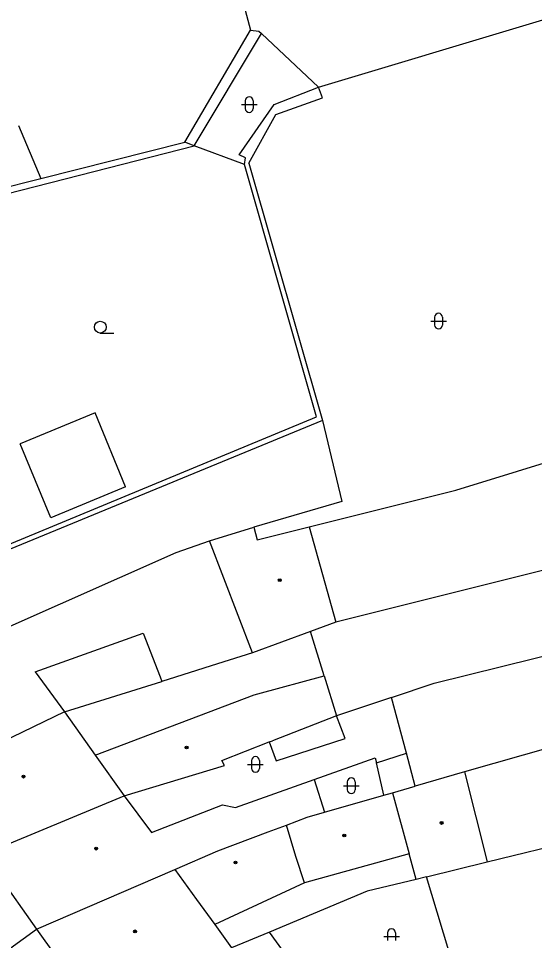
# Model space of a CAD drawing. Extents: x -595546 to -593986, y -1160845 to -1159202.
# Drawn here: x -595245.7 to -595212.8, y -1160506.5 to -1160447.6 of the extents above; entities that cross this region are included whole.
import ezdxf

# ---------------------------------------------------------------- set-up
doc = ezdxf.new("R2010")
doc.units = 0
for name, color, linetype in [('DOP - kresba z DSPS bez souradnic', 7, 'Continuous'), ('DOP - rozhrani ploch obecne', 7, 'Continuous'), ('Level 36', 7, 'Continuous'), ('Level 39', 7, 'Continuous'), ('TM - budovy zdene_ betonove - VP', 7, 'Continuous'), ('TM - letecke snimky - pomocna linie', 7, 'Continuous'), ('TM - plot drateny_ kovovy - VP', 7, 'Continuous'), ('TM - rozhrani ploch obecne - VP', 7, 'Continuous')]:
    doc.layers.add(name, color=color, linetype=linetype)

msp = doc.modelspace()

# ---------------------------------------------------------------- linework, layer by layer
at = {"layer": 'DOP - kresba z DSPS bez souradnic'}
for points in [[(-595234.51, -1160455.73), (-595230.22, -1160448.57)], [(-595229.41, -1160453.1), (-595226.57, -1160451.99)], [(-595226.32, -1160452.68), (-595226.57, -1160451.99)], [(-595231.64, -1160456.32), (-595229.41, -1160453.1)], [(-595229.29, -1160453.73), (-595226.32, -1160452.68)], [(-595231.01, -1160456.85), (-595229.29, -1160453.73)], [(-595252.91, -1160460.43), (-595234.51, -1160455.73)], [(-595231.24, -1160456.51), (-595231.64, -1160456.32)], [(-595231.3, -1160456.93), (-595231.24, -1160456.51)], [(-595231.01, -1160456.85), (-595226.31, -1160473.27)], [(-595226.31, -1160473.27), (-595251.23, -1160483.53)], [(-595224.87, -1160493.57), (-595225.43, -1160492.13)], [(-595229.72, -1160493.79), (-595229.27, -1160494.99)], [(-595229.27, -1160494.99), (-595224.87, -1160493.57)], [(-595226.85, -1160496.19), (-595222.95, -1160494.8)], [(-595222.95, -1160494.8), (-595222.87, -1160495.13)], [(-595222.87, -1160495.13), (-595220.97, -1160494.5)], [(-595222.4, -1160497.19), (-595222.87, -1160495.13)]]:
    msp.add_lwpolyline(points, dxfattribs=at)
at = {"layer": 'DOP - rozhrani ploch obecne'}
for points in [[(-595234.23, -1160435.91), (-595230.92, -1160448.35)], [(-595212.91, -1160447.88), (-595204.82, -1160445.44)], [(-595226.57, -1160451.99), (-595212.91, -1160447.88)], [(-595235.11, -1160455.5), (-595230.92, -1160448.35)], [(-595230.92, -1160448.35), (-595230.39, -1160448.41)], [(-595230.39, -1160448.41), (-595230.22, -1160448.57)], [(-595230.22, -1160448.57), (-595226.57, -1160451.99)], [(-595245.72, -1160454.44), (-595244.3, -1160457.83)], [(-595244.3, -1160457.83), (-595235.11, -1160455.5)], [(-595234.51, -1160455.73), (-595235.11, -1160455.5)], [(-595231.3, -1160456.93), (-595234.51, -1160455.73)], [(-595226.7, -1160473.04), (-595231.3, -1160456.93)], [(-595250.05, -1160459.27), (-595244.3, -1160457.83)], [(-595251.39, -1160483.26), (-595226.7, -1160473.04)], [(-595217.81, -1160477.71), (-595206.28, -1160474.16)], [(-595227.18, -1160480.06), (-595217.81, -1160477.71)], [(-595194.93, -1160478.5), (-595225.47, -1160486.15)], [(-595226.22, -1160489.57), (-595227.08, -1160486.74)], [(-595219.2, -1160490.03), (-595206.31, -1160486.84)], [(-595221.91, -1160490.95), (-595219.2, -1160490.03)], [(-595221.91, -1160490.95), (-595225.43, -1160492.13)], [(-595220.97, -1160494.5), (-595221.91, -1160490.95)], [(-595211.65, -1160494.09), (-595217.25, -1160495.7)], [(-595220.41, -1160496.61), (-595220.97, -1160494.5)], [(-595215.81, -1160501.45), (-595192.75, -1160495.82)], [(-595220.35, -1160502.56), (-595223.47, -1160503.32)], [(-595217.91, -1160508.24), (-595219.69, -1160502.4)], [(-595223.47, -1160503.32), (-595229.7, -1160505.92)]]:
    msp.add_lwpolyline(points, dxfattribs=at)
at = {"layer": 'Level 36'}
for p, q in [((-595231.496, -1160453.106), (-595230.496, -1160453.106)), ((-595231.246, -1160452.856), (-595231.246, -1160453.356)), ((-595230.746, -1160452.856), (-595230.746, -1160453.356)), ((-595219.166, -1160466.676), (-595219.166, -1160467.176)), ((-595218.666, -1160466.676), (-595218.666, -1160467.176)), ((-595219.416, -1160466.926), (-595218.416, -1160466.926)), ((-595240.5, -1160467.685), (-595239.625, -1160467.685)), ((-595230.846, -1160494.976), (-595230.846, -1160495.476)), ((-595230.346, -1160494.976), (-595230.346, -1160495.476)), ((-595231.096, -1160495.226), (-595230.096, -1160495.226)), ((-595224.986, -1160496.586), (-595223.986, -1160496.586)), ((-595224.736, -1160496.336), (-595224.736, -1160496.836)), ((-595224.236, -1160496.336), (-595224.236, -1160496.836)), ((-595222.416, -1160506.216), (-595221.416, -1160506.216)), ((-595222.166, -1160505.966), (-595222.166, -1160506.466)), ((-595221.666, -1160505.966), (-595221.666, -1160506.466))]:
    msp.add_line(p, q, dxfattribs=at)
msp.add_circle((-595240.5, -1160467.31), 0.375, dxfattribs=at)
for centre, start, end in [((-595230.996, -1160452.856), 0, 180), ((-595230.996, -1160453.356), 180, 0), ((-595218.916, -1160466.676), 0, 180), ((-595218.916, -1160467.176), 180, 0), ((-595230.596, -1160494.976), 0, 180), ((-595230.596, -1160495.476), 180, 0), ((-595224.486, -1160496.336), 0, 180), ((-595224.486, -1160496.836), 180, 0), ((-595221.916, -1160505.966), 0, 180)]:
    msp.add_arc(centre, 0.25, start, end, dxfattribs=at)
at = {"layer": 'Level 39'}
for centre, radius in [((-595229.05, -1160483.46), 0.09), ((-595229.05, -1160483.46), 0.0398), ((-595234.99, -1160494.14), 0.09), ((-595234.99, -1160494.14), 0.0398), ((-595245.4, -1160496), 0.09), ((-595245.4, -1160496), 0.0398), ((-595218.72, -1160498.96), 0.09), ((-595218.72, -1160498.96), 0.0398), ((-595224.93, -1160499.76), 0.09), ((-595224.93, -1160499.76), 0.0398), ((-595240.76, -1160500.6), 0.09), ((-595240.76, -1160500.6), 0.0398), ((-595231.87, -1160501.48), 0.09), ((-595231.87, -1160501.48), 0.0398), ((-595238.28, -1160505.88), 0.09), ((-595238.28, -1160505.88), 0.0398)]:
    msp.add_circle(centre, radius, dxfattribs=at)
at = {"layer": 'TM - budovy zdene_ betonove - VP'}
for points in [[(-595233.54, -1160480.95), (-595230.7, -1160480.08)], [(-595230.7, -1160480.08), (-595230.49, -1160480.88)], [(-595230.49, -1160480.88), (-595227.18, -1160480.06)], [(-595227.18, -1160480.06), (-595225.47, -1160486.15)], [(-595235.65, -1160481.7), (-595233.54, -1160480.95)], [(-595230.79, -1160488.11), (-595233.54, -1160480.95)], [(-595246.64, -1160486.57), (-595235.65, -1160481.7)], [(-595225.47, -1160486.15), (-595227.08, -1160486.74)], [(-595227.08, -1160486.74), (-595230.79, -1160488.11)], [(-595244.65, -1160489.31), (-595237.77, -1160486.84)], [(-595237.77, -1160486.84), (-595236.68, -1160489.63)], [(-595230.79, -1160488.11), (-595233.03, -1160488.81)], [(-595233.03, -1160488.81), (-595236.57, -1160489.92)], [(-595244.65, -1160489.31), (-595242.79, -1160491.86)], [(-595236.68, -1160489.63), (-595236.57, -1160489.92)], [(-595230.44, -1160490.72), (-595226.22, -1160489.57)], [(-595226.22, -1160489.57), (-595225.43, -1160492.13)], [(-595240.82, -1160494.63), (-595230.67, -1160490.78)], [(-595230.67, -1160490.78), (-595230.44, -1160490.72)], [(-595242.79, -1160491.86), (-595251.45, -1160496.05)], [(-595242.79, -1160491.86), (-595240.82, -1160494.63)], [(-595225.43, -1160492.13), (-595229.5, -1160493.71)], [(-595232.75, -1160494.97), (-595229.72, -1160493.79)], [(-595229.72, -1160493.79), (-595229.5, -1160493.71)], [(-595240.82, -1160494.63), (-595238.97, -1160497.22)], [(-595232.58, -1160495.3), (-595232.75, -1160494.97)], [(-595238.97, -1160497.22), (-595232.58, -1160495.3)], [(-595231.88, -1160497.98), (-595226.85, -1160496.19)], [(-595226.85, -1160496.19), (-595226.19, -1160498.27)], [(-595217.25, -1160495.7), (-595220.41, -1160496.61)], [(-595217.25, -1160495.7), (-595215.81, -1160501.45)], [(-595221.85, -1160497.03), (-595220.41, -1160496.61)], [(-595247.96, -1160500.96), (-595238.97, -1160497.22)], [(-595238.97, -1160497.22), (-595237.24, -1160499.56)], [(-595226.19, -1160498.27), (-595222.4, -1160497.19)], [(-595222.4, -1160497.19), (-595221.85, -1160497.03)], [(-595221.85, -1160497.03), (-595220.79, -1160500.93)], [(-595237.24, -1160499.56), (-595232.7, -1160497.81)], [(-595232.7, -1160497.81), (-595231.88, -1160497.98)], [(-595227.29, -1160498.6), (-595226.19, -1160498.27)], [(-595229.78, -1160499.53), (-595228.61, -1160499.09)], [(-595228.61, -1160499.09), (-595227.29, -1160498.6)], [(-595232.99, -1160500.74), (-595229.78, -1160499.53)], [(-595235.75, -1160501.94), (-595232.99, -1160500.74)], [(-595220.79, -1160500.93), (-595227.46, -1160502.78)], [(-595220.35, -1160502.56), (-595220.79, -1160500.93)], [(-595227.46, -1160502.78), (-595228.03, -1160501.11)], [(-595219.69, -1160502.4), (-595215.81, -1160501.45)], [(-595244.57, -1160505.74), (-595235.75, -1160501.94)], [(-595235.75, -1160501.94), (-595234.35, -1160503.85)], [(-595247.07, -1160502.21), (-595244.57, -1160505.74)], [(-595219.69, -1160502.4), (-595220.35, -1160502.56)], [(-595234.35, -1160503.85), (-595233.2, -1160505.44)], [(-595233.2, -1160505.44), (-595232.12, -1160506.93)], [(-595244.57, -1160505.74), (-595243.34, -1160507.47)], [(-595229.7, -1160505.92), (-595232.12, -1160506.93)], [(-595227.57, -1160508.87), (-595229.7, -1160505.92)]]:
    msp.add_lwpolyline(points, dxfattribs=at)
at = {"layer": 'TM - letecke snimky - pomocna linie'}
for points in [[(-595238.88, -1160477.5), (-595240.83, -1160472.79), (-595245.6, -1160474.76)], [(-595226.31, -1160473.27), (-595225.08, -1160478.44), (-595230.7, -1160480.08)], [(-595238.88, -1160477.5), (-595243.65, -1160479.48), (-595245.6, -1160474.76)], [(-595228.03, -1160501.11), (-595228.61, -1160499.09)], [(-595227.46, -1160502.78), (-595233.2, -1160505.44)]]:
    msp.add_lwpolyline(points, dxfattribs=at)
at = {"layer": 'TM - plot drateny_ kovovy - VP'}
msp.add_lwpolyline([(-595248.22, -1160508.37), (-595244.57, -1160505.74)], dxfattribs=at)
at = {"layer": 'TM - rozhrani ploch obecne - VP'}
msp.add_lwpolyline([(-595242.79, -1160491.86), (-595236.57, -1160489.92)], dxfattribs=at)

doc.saveas('drawing.dxf')
